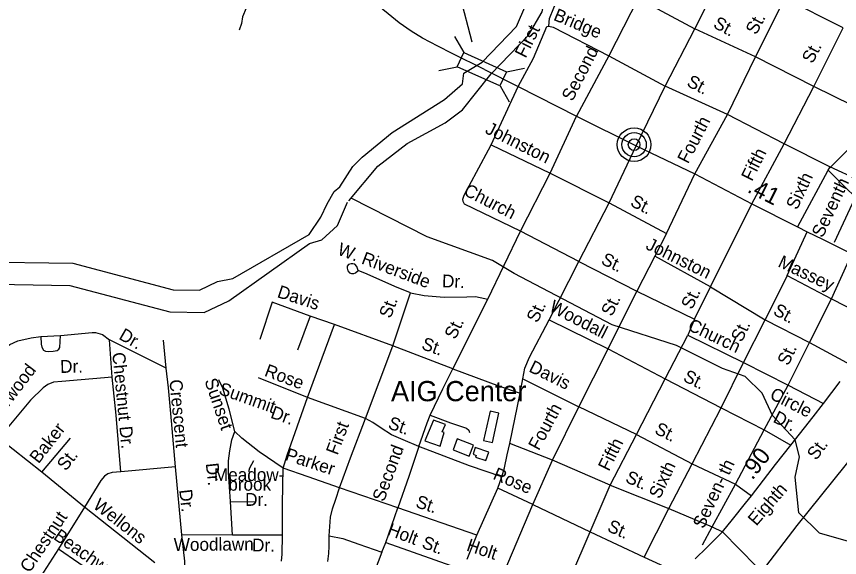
# Model space of a CAD drawing. Extents: x 2082433 to 2279600, y 546599 to 755198.
# Drawn here: x 2190033 to 2196134, y 638567 to 642580 of the extents above; entities that cross this region are included whole.
import ezdxf

# ---------------------------------------------------------------- set-up
doc = ezdxf.new("R2010")
doc.units = 0
for name, color, linetype in [('Exist Civil Demographics County Seat CELL', 7, 'Continuous'), ('Exist Cultural Educational Facility Elementary Footprint', 7, 'Continuous'), ('Exist Cultural Educational Facility Elementary Label', 7, 'Continuous'), ('Exist Hydrographic Misc Water Feature', 7, 'Continuous'), ('Exist Hydrographic River Shore', 7, 'Continuous'), ('Exist Railroad Mainline', 7, 'Continuous'), ('Exist Road Non-System Type 51', 7, 'Continuous'), ('Exist Road Non-System Type 51 Label', 7, 'Continuous'), ('Exist Road Primary NC Shield CELL', 7, 'Continuous'), ('Exist Road Primary US Label', 7, 'Continuous'), ('Exist Road Primary US Mileage Hundredths English Label', 7, 'Continuous'), ('Exist Road Primary US Structure Standard Bridge CELL', 7, 'Continuous'), ('Exist Road Primary US Structure Standard Bridge Number Label', 7, 'Continuous'), ('Exist Road Primary US UnDivided 4 Lane Attributed', 7, 'Continuous'), ('Exist Road Secondary Type 51 Attributed', 7, 'Continuous')]:
    doc.layers.add(name, color=color, linetype=linetype)

msp = doc.modelspace()

# ---------------------------------------------------------------- linework, layer by layer
at = {"layer": 'Exist Civil Demographics County Seat CELL'}
for radius in [124.7, 90, 43.3]:
    msp.add_circle((2194611.8, 641629.2), radius, dxfattribs=at)
at = {"layer": 'Exist Cultural Educational Facility Elementary Footprint'}
for points in [[(2193543.8, 639652.7), (2193495.1, 639435.2), (2193561, 639420.5), (2193609.7, 639638)], [(2193125.2, 639586.8), (2193059.3, 639433), (2193173.8, 639392.2), (2193203.5, 639494.2), (2193189.4, 639498.9), (2193213, 639553.8)], [(2193269.4, 639365.5), (2193388.1, 639319.5), (2193419.9, 639401.6), (2193301.2, 639447.7)], [(2193434, 639382.8), (2193418.3, 639332.6), (2193440.3, 639324.7), (2193435.6, 639310.6), (2193512.4, 639287.1), (2193534.4, 639348.3)]]:
    msp.add_lwpolyline(points, close=True, dxfattribs=at)
at = {"layer": 'Exist Hydrographic Misc Water Feature'}
msp.add_lwpolyline([(2198366.2, 637628.5), (2198130.8, 637929.4), (2197979.7, 638044), (2197370.7, 638249.9), (2197186.7, 638381.6), (2196908.7, 638721.8), (2196409.8, 638659.8), (2196234.7, 638676.4), (2195984.7, 638747.2), (2195833.8, 638897.8), (2195806.7, 639164), (2195838.7, 639314.3), (2195804.7, 639439.6), (2195636.7, 639620.2), (2195560.7, 639785.7), (2195434.8, 639909.6), (2195267.6, 639968.8), (2194924.8, 640139.7), (2194449.7, 640293.7), (2193721.7, 640672.6), (2193562.6, 640771), (2193078.7, 640944.9), (2192515.4, 641233.1)], dxfattribs=at)
at = {"layer": 'Exist Hydrographic River Shore'}
for points in [[(2192495.7, 641212.3), (2192712.6, 641470.3), (2192928.6, 641637.7), (2193211.5, 641789.8), (2193339.3, 641887.1), (2193551.7, 642153.2), (2193827.8, 642441.6), (2193929, 642613), (2193966, 642802.9), (2193946.7, 643039.5)], [(2192431.2, 641315.2), (2192525.5, 641467.3), (2192597, 641537.3), (2192819.1, 641719.8), (2193205.4, 641962.6), (2193339.3, 642078.8), (2193348.4, 642157.9), (2193485.1, 642240.6), (2193738.9, 642505.6), (2193807.8, 642666), (2193832.2, 642748.1), (2193792.6, 642833.3), (2193759.2, 642942.9)], [(2187017.5, 640185.6), (2187747.5, 640212.8), (2187882.6, 640255.4), (2188051.6, 640433.4), (2188257.8, 640540.8), (2189734.2, 640760.2), (2190450.9, 640749), (2191194, 640553.5), (2191389.9, 640549.5), (2191523.6, 640613.4), (2191637.1, 640636.7), (2192203, 640962.3), (2192288.2, 641090), (2192336.8, 641190.4), (2192388.6, 641281.7), (2192431.2, 641315.2)], [(2187023.6, 640021.7), (2187775.8, 640049.6), (2187972.4, 640111.7), (2188151.7, 640300.6), (2188309.2, 640382.6), (2189745, 640596), (2190428.4, 640585.3), (2191171.1, 640389.8), (2191425.5, 640384.7), (2191607.6, 640471.7), (2192206, 640895.3), (2192297.3, 640922.7), (2192412.9, 641029.2), (2192488.1, 641202.2)]]:
    msp.add_lwpolyline(points, dxfattribs=at)
at = {"layer": 'Exist Railroad Mainline'}
msp.add_lwpolyline([(2193712.3, 636147.6), (2194387.6, 636992.9), (2195069.9, 637838.8), (2195218.1, 638031.7), (2195371.2, 638218.4), (2195555.1, 638458.2), (2195821.5, 638804.2), (2196451.4, 639589.3), (2196554.1, 639710.3), (2196700.9, 639854.3), (2196946.8, 640088.3), (2197058.2, 640188), (2197212.6, 640321.8)], dxfattribs=at)
at = {"layer": 'Exist Road Non-System Type 51'}
for p, q in [((2194640.5, 642716.3), (2194423.7, 642288.4)), ((2194640.5, 642716.3), (2195060.9, 642488.9)), ((2195511.5, 642280), (2195729.7, 642716.3)), ((2196161, 642496.1), (2195729.7, 642716.3)), ((2195511.5, 642280), (2195060.9, 642488.9)), ((2195944.3, 642061.2), (2196161, 642496.1)), ((2194423.7, 642288.4), (2194184.7, 641840.3)), ((2194423.7, 642288.4), (2194842.4, 642062)), ((2195304.6, 641853.6), (2195511.5, 642280)), ((2195944.3, 642061.2), (2195511.5, 642280)), ((2193551.8, 641627.3), (2193752.3, 642060.3)), ((2195304.6, 641853.6), (2194842.4, 642062)), ((2195723.4, 641634.8), (2195944.3, 642061.2)), ((2196229.5, 641918.6), (2195944.3, 642061.2)), ((2195723.4, 641634.8), (2195304.6, 641853.6)), ((2193988.7, 641416.8), (2194184.7, 641840.3)), ((2193551.8, 641627.3), (2193988.7, 641416.8)), ((2194426.5, 641196.4), (2194626.1, 641619.9)), ((2196063.1, 641464.2), (2195723.4, 641634.8)), ((2196063.1, 641464.2), (2195823.2, 641018.8)), ((2196302.2, 641353.7), (2196063.1, 641464.2)), ((2193769.2, 640987.6), (2193988.7, 641416.8)), ((2193988.7, 641416.8), (2194426.5, 641196.4)), ((2196302.2, 641353.7), (2196095.1, 640904.4)), ((2194202.7, 640762.5), (2194426.5, 641196.4)), ((2194426.5, 641196.4), (2194852.1, 640970.1)), ((2193526.6, 640483.5), (2193769.2, 640987.6)), ((2194202.7, 640762.5), (2193769.2, 640987.6)), ((2194852.1, 640970.1), (2194766.1, 640803)), ((2195745.6, 640658.3), (2195894.6, 640982.7)), ((2196074.1, 640486.3), (2196225.8, 640819.9)), ((2193982.4, 640329.7), (2194202.7, 640762.5)), ((2194202.7, 640762.5), (2194631.9, 640541.6)), ((2194766.1, 640803), (2194631.9, 640541.6)), ((2195178.6, 640575.1), (2194766.1, 640803)), ((2195745.6, 640658.3), (2195583.4, 640329.7)), ((2195745.6, 640658.3), (2196074.1, 640486.3)), ((2195059.8, 640336), (2195178.6, 640575.1)), ((2195178.6, 640575.1), (2195583.4, 640329.7)), ((2192822.6, 640137.5), (2192953.4, 640531.1)), ((2194419.4, 640115.1), (2194631.9, 640541.6)), ((2194631.9, 640541.6), (2195059.8, 640336)), ((2191928.5, 640459.8), (2191837.6, 640184.3)), ((2192210.9, 640357.7), (2191928.5, 640459.8)), ((2193268, 639967.6), (2193526.6, 640483.5)), ((2195911.3, 640162.6), (2196074.1, 640486.3)), ((2196074.1, 640486.3), (2196400.9, 640316.4)), ((2192210.9, 640357.7), (2192117.2, 640104.6)), ((2192389.9, 640296.2), (2192210.9, 640357.7)), ((2193982.4, 640329.7), (2194419.4, 640115.1)), ((2195059.8, 640336), (2195010.8, 640215.8)), ((2195422.6, 640012.3), (2195583.4, 640329.7)), ((2195583.4, 640329.7), (2195911.3, 640162.6)), ((2192190, 639753.9), (2192389.9, 640296.2)), ((2192822.6, 640137.5), (2192389.9, 640296.2)), ((2190215, 640206.2), (2190359, 640214.6)), ((2194843, 639892.8), (2195010.8, 640215.8)), ((2195010.8, 640215.8), (2195422.6, 640012.3)), ((2190741.5, 639903.5), (2190722.6, 640182.5)), ((2191144.1, 639970.6), (2190722.6, 640182.5)), ((2191144.1, 639970.6), (2191123.9, 640179.7)), ((2195752.6, 639845.9), (2195911.3, 640162.6)), ((2195911.3, 640162.6), (2196218.5, 639995.1)), ((2192620.6, 639598.7), (2192822.6, 640137.5)), ((2193268, 639967.6), (2192822.6, 640137.5)), ((2194201.3, 639684.5), (2194419.4, 640115.1)), ((2194419.4, 640115.1), (2194843, 639892.8)), ((2195256.2, 639678.2), (2195422.6, 640012.3)), ((2195422.6, 640012.3), (2195752.6, 639845.9)), ((2192190, 639753.9), (2191826.4, 639899.1)), ((2193766.4, 639785.1), (2193786, 639892.8)), ((2193786, 639892.8), (2194201.3, 639684.5)), ((2194629.8, 639479.6), (2194843, 639892.8)), ((2194843, 639892.8), (2195256.2, 639678.2)), ((2195576.4, 639514.6), (2195752.6, 639845.9)), ((2195752.6, 639845.9), (2196016, 639709.1)), ((2193691.6, 639413.9), (2193766.4, 639785.1)), ((2192620.6, 639598.7), (2192190, 639753.9)), ((2194007.6, 639288.1), (2194201.3, 639684.5)), ((2194629.8, 639479.6), (2194201.3, 639684.5)), ((2195041.6, 639260.8), (2195256.2, 639678.2)), ((2195256.2, 639678.2), (2195576.4, 639514.6)), ((2194434.1, 639104.9), (2194629.8, 639479.6)), ((2194629.8, 639479.6), (2195041.6, 639260.8)), ((2195363.9, 639110.5), (2195576.4, 639514.6)), ((2195576.4, 639514.6), (2195773.4, 639400.5)), ((2190222, 639199.5), (2189899, 639451.2)), ((2190222, 639199.5), (2190432.5, 639451.9)), ((2194007.6, 639288.1), (2193691.6, 639413.9)), ((2191211.9, 639238.7), (2190807.9, 639202.3)), ((2191258.1, 638736.7), (2191211.9, 639238.7)), ((2193861.5, 638961.6), (2194007.6, 639288.1)), ((2194434.1, 639104.9), (2194007.6, 639288.1)), ((2194868.9, 638931.5), (2195041.6, 639260.8)), ((2195041.6, 639260.8), (2195363.9, 639110.5)), ((2190537.3, 638941.6), (2190222, 639199.5)), ((2193601.4, 639081.8), (2193630.8, 639165.7)), ((2195191.2, 638793.8), (2195363.9, 639110.5)), ((2195363.9, 639110.5), (2195481.3, 639025.4)), ((2192861.1, 638935.7), (2192428.4, 639083.5)), ((2193446.3, 638733.9), (2193601.4, 639081.8)), ((2193861.5, 638961.6), (2193601.4, 639081.8)), ((2194286.6, 638757.7), (2194434.1, 639104.9)), ((2194434.1, 639104.9), (2194868.9, 638931.5)), ((2190537.3, 638941.6), (2190345.1, 638631.9)), ((2191058.1, 638527), (2190537.3, 638941.6)), ((2191635.6, 638733.9), (2191620.9, 638982.1)), ((2191620.9, 638982.1), (2191797.1, 638979.3)), ((2192771.6, 638678.7), (2192861.1, 638935.7)), ((2193446.3, 638733.9), (2192861.1, 638935.7)), ((2193648.3, 638459.2), (2193861.5, 638961.6)), ((2193861.5, 638961.6), (2194286.6, 638757.7)), ((2194687.2, 638571), (2194868.9, 638931.5)), ((2194868.9, 638931.5), (2195191.2, 638793.8)), ((2194088, 638300.5), (2194286.6, 638757.7)), ((2194286.6, 638757.7), (2194687.2, 638571)), ((2195118.5, 638661), (2195191.2, 638793.8)), ((2195191.2, 638793.8), (2195266.4, 638758.1)), ((2191635.6, 638733.9), (2191258.1, 638736.7)), ((2192006.1, 638732.5), (2191635.6, 638733.9)), ((2193374.3, 638555.7), (2193446.3, 638733.9)), ((2190345.1, 638631.9), (2190142.3, 638317.3)), ((2190345.1, 638631.9), (2190889.7, 638257.9)), ((2192742.3, 638606), (2192771.6, 638678.7)), ((2192771.6, 638678.7), (2193336.5, 638477.4)), ((2194687.2, 638571), (2194954.9, 638445.9))]:
    msp.add_line(p, q, dxfattribs=at)
for points in [[(2192139.2, 643124.2), (2192064.3, 642996.2), (2192013.6, 642918.8), (2191941.1, 642841.5), (2191871, 642778.7), (2191805.7, 642732.8), (2191759.8, 642682), (2191736.9, 642640.9), (2191707.9, 642575.7), (2191700.6, 642527.3), (2191683.7, 642479)], [(2193979.1, 642507.9), (2193984.7, 642565.3), (2194016.9, 642643.6), (2194147.6, 642918.3)], [(2193752.3, 642060.3), (2193865.2, 642271), (2193964.4, 642504.5), (2193979.1, 642507.9)], [(2193979.1, 642507.9), (2194012.7, 642501), (2194423.7, 642288.4)], [(2195062.8, 641411.7), (2195304.6, 641853.6)], [(2193769.2, 640987.6), (2193354.7, 641188.2), (2193343.5, 641206.4), (2193342.1, 641224.6), (2193351.9, 641253.9), (2193388.2, 641322.4), (2193531.5, 641590.2), (2193551.8, 641627.3)], [(2195484.5, 641189.3), (2195723.4, 641634.8)], [(2194852.1, 640970.1), (2195062.8, 641411.7)], [(2195178.6, 640575.1), (2195484.5, 641189.3)], [(2192953.4, 640531.1), (2192838.7, 640577.2), (2192633.9, 640668.8), (2192566.8, 640695.4)], [(2192953.4, 640531.1), (2193055.4, 640511.5), (2193203.6, 640497.5), (2193371.4, 640500.3), (2193435.7, 640503.1), (2193469.3, 640496.1), (2193526.6, 640483.5)], [(2193786, 639892.8), (2193802.8, 639971.1), (2193836.3, 640052.2), (2193982.4, 640329.7)], [(2189591.4, 639700.1), (2189901.1, 640074.1), (2189945.9, 640118.9), (2189983.6, 640146.8), (2190042.4, 640174.8), (2190141.6, 640197.2), (2190215, 640206.2)], [(2190215, 640206.2), (2190216.4, 640148.9), (2190220.6, 640127.9), (2190234.6, 640105.6), (2190247.2, 640097.2), (2190272.4, 640094.4), (2190304.5, 640097.2), (2190333.9, 640102.8), (2190346.5, 640112.6), (2190354.9, 640125.1), (2190359, 640214.6)], [(2190359, 640214.6), (2190595.3, 640237), (2190619.1, 640235.6), (2190671.5, 640220.9), (2190722.6, 640182.5)], [(2191211.9, 639238.7), (2191183.3, 639581.9), (2191160.2, 639825.9), (2191144.1, 639970.6)], [(2193100.2, 639622.2), (2193194.6, 639818.7), (2193268, 639967.6)], [(2193268, 639967.6), (2193614.7, 639839), (2193766.4, 639785.1)], [(2190741.5, 639903.5), (2190368.8, 639872.1), (2190308.7, 639866.5), (2190265.4, 639851.1), (2190231.8, 639825.9), (2190136.7, 639733.7), (2189899, 639451.2)], [(2190807.9, 639202.3), (2190771.5, 639623.2), (2190741.5, 639903.5)], [(2191651.7, 639502.2), (2191611.1, 639668.6), (2191562.9, 639823.1), (2191532.1, 639886.1)], [(2192011, 639229.6), (2192039.7, 639325.4), (2192190, 639753.9)], [(2192428.4, 639083.5), (2192508.1, 639307.2), (2192620.6, 639598.7)], [(2193016.3, 639391.5), (2192898.8, 639439.1), (2192812.1, 639476.8), (2192736.6, 639527.2), (2192673.7, 639567.7), (2192620.6, 639598.7)], [(2193016.3, 639391.5), (2193076.4, 639564.9), (2193100.2, 639622.2)], [(2193100.2, 639622.2), (2193249.8, 639564.9), (2193370, 639527.2), (2193385.4, 639511.8), (2193391, 639495)], [(2191620.9, 638982.1), (2191605.5, 639200.2), (2191604.8, 639283.4), (2191614.6, 639358.9), (2191630.7, 639439.3), (2191651.7, 639502.2)], [(2192011, 639229.6), (2191831.4, 639350.5), (2191704.8, 639453.3), (2191651.7, 639502.2)], [(2193630.8, 639165.7), (2193650.4, 639231.4), (2193671.3, 639329.3), (2193691.6, 639413.9)], [(2193016.3, 639391.5), (2192940.8, 639169.2), (2192861.1, 638935.7)], [(2193630.8, 639165.7), (2193390.3, 639248.2), (2193016.3, 639391.5)], [(2192006.1, 638732.5), (2192006.1, 638964.6), (2192011, 639229.6)], [(2192428.4, 639083.5), (2192196.3, 639164.6), (2192011, 639229.6)], [(2190807.9, 639202.3), (2190741.5, 639197.4), (2190709.3, 639187.7), (2190685.5, 639170.9), (2190659, 639137.3), (2190537.3, 638941.6)], [(2192352.2, 638727.6), (2192361.3, 638865.4), (2192375.3, 638928.3), (2192401.8, 639001), (2192428.4, 639083.5)], [(2195532.4, 638108.9), (2195535.8, 638356.6), (2195541.7, 638433), (2195518.2, 638500.6), (2195266.4, 638758.1)], [(2191277.7, 638349.4), (2191281.9, 638422.1), (2191284.7, 638480.9), (2191280.5, 638539.6), (2191258.1, 638736.7)], [(2191997.7, 638539.6), (2192003.3, 638592.7), (2192006.1, 638732.5)], [(2192340.3, 638538.2), (2192349.4, 638596.2), (2192352.2, 638650.7), (2192352.2, 638727.6)], [(2192352.2, 638727.6), (2192452.9, 638709.5), (2192571.7, 638666.1), (2192742.3, 638606)], [(2192742.3, 638606), (2192527.7, 638040.4), (2192373.9, 637632.2), (2192325.6, 637519.6)]]:
    msp.add_lwpolyline(points, dxfattribs=at)
msp.add_lwpolyline([(2192566.8, 640695.4), (2192557, 640724.7), (2192541.6, 640741.5), (2192527.6, 640745.7), (2192513.6, 640745.7), (2192495.5, 640740.1), (2192485.7, 640727.5), (2192484.3, 640712.1), (2192488.5, 640694), (2192501, 640678.6), (2192517.8, 640673), (2192534.6, 640673), (2192547.2, 640678.6)], close=True, dxfattribs=at)
at = {"layer": 'Exist Road Non-System Type 51 Label'}
msp.add_lwpolyline([(2191754.6, 639205.8), (2191761.9, 639231.8), (2191793.4, 639287.8)], dxfattribs=at)
at = {"layer": 'Exist Road Primary NC Shield CELL'}
msp.add_lwpolyline([(2196048.5, 641442.8), (2196381.5, 641775.8), (2196714.5, 641442.8), (2196381.5, 641109.8)], close=True, dxfattribs=at)
at = {"layer": 'Exist Road Primary US Structure Standard Bridge CELL'}
for p, q in [((2193279.3, 642430.8), (2193348.2, 642312.1)), ((2193164.6, 642179.9), (2193300.1, 642206.7)), ((2193664.5, 642169.3), (2193800, 642196.1)), ((2193617.5, 642066.3), (2193686.4, 641947.6))]:
    msp.add_line(p, q, dxfattribs=at)
msp.add_lwpolyline([(2193348.2, 642312.1), (2193664.7, 642169.7), (2193616.6, 642064.4), (2193300.1, 642206.7)], close=True, dxfattribs=at)
at = {"layer": 'Exist Road Primary US Structure Standard Bridge Number Label'}
msp.add_line((2193410.1, 642389.1), (2192752.6, 644965.9), dxfattribs=at)
at = {"layer": 'Exist Road Primary US UnDivided 4 Lane Attributed'}
for points in [[(2193501.7, 642187), (2193264.1, 642305.4), (2193157.1, 642359.2), (2193043.7, 642418.8), (2192958.1, 642471.7), (2192870, 642532.1), (2192666.4, 642697.5), (2192493.4, 642852), (2192363.7, 642962.8), (2192273.9, 643035.8), (2192201.7, 643087.9), (2192138.3, 643129), (2192030, 643182.7), (2191912.5, 643235.6), (2191595.5, 643354), (2191552.3, 643370), (2191454.1, 643409.4), (2191371, 643448.9), (2191274.8, 643506.8)], [(2193501.7, 642187), (2193752.3, 642060.3), (2194184.7, 641840.3), (2194626.1, 641619.9)], [(2194626.1, 641619.9), (2195062.8, 641411.7), (2195484.5, 641189.3), (2195823.2, 641018.8), (2195894.6, 640982.7), (2196006.9, 640927.3), (2196225.8, 640819.9), (2196562.6, 640648.8)], [(2195063, 638558.1), (2195151.4, 638641.9), (2195266.4, 638758.1), (2195340.5, 638850.2), (2195438.3, 638969.2), (2195481.3, 639025.4), (2195659.5, 639256), (2195773.4, 639400.5), (2195938.1, 639609.5), (2196016, 639709.1), (2196138.4, 639871.6)]]:
    msp.add_lwpolyline(points, dxfattribs=at)
at = {"layer": 'Exist Road Secondary Type 51 Attributed'}
msp.add_lwpolyline([(2194626.1, 641619.9), (2194842.4, 642062), (2195060.9, 642488.9), (2195280.7, 642924.6), (2195505.1, 643370), (2195639.8, 643301.1), (2195768, 643459.8), (2195825.5, 643526.5), (2195906.2, 643597.9), (2196020.5, 643724.4), (2196073, 643799.7), (2196197.6, 643951.9), (2196328.2, 644104.1)], dxfattribs=at)

# ---------------------------------------------------------------- texts
at = {"layer": 'Exist Cultural Educational Facility Elementary Label'}
msp.add_text('AIG Center', height=150, dxfattribs=at).set_placement((2192809.6, 639726.3))
at = {"layer": 'Exist Road Non-System Type 51 Label'}
for s, rotation, p in [('Bridge', 337.37232, (2194007.6, 642555.3)), ('St.', 331.42636, (2195191, 642501.8)), ('St.', 61.80197, (2195516.5, 642437.9)), ('First', 63.62217, (2193807.2, 642265.5)), ('Second', 62.90112, (2194154.2, 641944.2)), ('St.', 62.46616, (2195934.1, 642224.4)), ('St.', 332.65101, (2194994.9, 642067.7)), ('Fourth', 62.68268, (2195011.4, 641481.7)), ('Johnston', 333.28523, (2193501, 641717.7)), ('Fifth', 63.70856, (2195486, 641351.7)), ('Sixth', 64.75423, (2195819.2, 641139.4)), ('Seventh', 64.74036, (2196009.5, 640933.1)), ('Church', 332.99012, (2193340.8, 641259.5)), ('St.', 332.9841, (2194576.2, 641178.9)), ('W. Riverside', 339.37516, (2192405.8, 640816)), ('Johnston', 333.76482, (2194690.8, 640858.5)), ('St.', 334.03321, (2194360, 640747.9)), ('Massey', 334.65852, (2195671.1, 640727.5)), ('Dr.', 357.89229, (2193186.2, 640571.8)), ('Davis', 341.99199, (2191959.9, 640499.1)), ('St.', 64.43734, (2195040.8, 640400.5)), ('St.', 68.70593, (2192805.6, 640334.9)), ('Woodall', 332.73748, (2193975.2, 640397.3)), ('St.', 64.43734, (2194447.6, 640349.7)), ('St.', 64.43734, (2193894.7, 640302.1)), ('St.', 331.27793, (2195635.3, 640373.7)), ('Church', 334.41914, (2195002.9, 640257.9)), ('Dr.', 329.95553, (2190785.5, 640191.3)), ('St.', 64.43734, (2193286.6, 640179)), ('St.', 64.43734, (2195409.7, 640158.5)), ('St.', 340.14859, (2193029.1, 640115.2)), ('Chestnut', 275.49537, (2190743.2, 640085.1)), ('St.', 64.43734, (2195754.1, 639984)), ('Dr.', 0.82246, (2190357.4, 639936.2)), ('Davis', 333.81455, (2193824.7, 639949.4)), ('Cedarwood', 52.70179, (2189790.6, 639440.3)), ('Rose', 339.45224, (2191864.8, 639916.3)), ('St.', 333.58036, (2194968.2, 639879.9)), ('Crescent', 275.59371, (2191166.5, 639883.6)), ('Sunset', 288.75805, (2191425.7, 639878.8)), ('Summit', 340.47265, (2191526.9, 639780.4)), ('Circle', 333.15806, (2195610.2, 639749)), ('Dr.', 340.47265, (2191910.3, 639605.4)), ('Fourth', 61.69783, (2193905.3, 639355.1)), ('St.', 340.14859, (2192780.8, 639527.4)), ('Dr.', 333.15806, (2195634.4, 639575.2)), ('Baker', 52.16294, (2190197.1, 639258.2)), ('Dr.', 275.49537, (2190795.9, 639537.8)), ('First', 69.40857, (2192413.2, 639321.4)), ('St.', 333.5697, (2194756.6, 639490.8)), ('Fifth', 63.59156, (2194424.6, 639201.7)), ('Parker', 341.95896, (2192019.2, 639291.7)), ('Second', 69.79097, (2192757.4, 638976.2)), ('St.', 52.16294, (2190399.6, 639203.5)), ('Dr.', 276.1636, (2191436, 639264.2)), ('Rose', 337.045, (2193558.5, 639151.7)), ('Sixth', 64.75423, (2194802.3, 638996.3)), ('Seven- th', 64.74036, (2195127.8, 638775.2)), ('St.', 336.7726, (2194540.7, 639128.4)), ('Dr.', 276.52741, (2191239.3, 639067.9)), ('Wellons', 321.97054, (2190594.2, 638940)), ('St.', 341.45912, (2192985.6, 638943)), ('Chestnut', 55.95896, (2190130.4, 638447.7)), ('Holt', 339.44982, (2192776.2, 638737.9)), ('St.', 335.82906, (2194405.7, 638766.1)), ('Beachwood', 325.06652, (2190301.3, 638708.1)), ('Woodlawn', 0.3973, (2191199.3, 638615.8)), ('Dr.', 358.86301, (2191778.5, 638613)), ('St.', 339.44982, (2193031.4, 638642.2)), ('Holt', 341.67973, (2193363, 638620))]:
    msp.add_text(s, height=95, rotation=rotation, dxfattribs=at).set_placement(p)
for s, p in [('Meadow-', (2191496.9, 639134.5)), ('brook', (2191603.3, 639062.9)), ('Dr.', (2191728.4, 638950.5))]:
    msp.add_text(s, height=95, dxfattribs=at).set_placement(p)
at = {"layer": 'Exist Road Primary US Label'}
for s, rotation, p in [('St.', 53.50535, (2195961.5, 639282.7)), ('Eighth', 49.1024, (2195517.3, 638796.4))]:
    msp.add_text(s, height=95, rotation=rotation, dxfattribs=at).set_placement(p)
at = {"layer": 'Exist Road Primary US Mileage Hundredths English Label'}
for s, rotation, p in [('.41', 333.29313, (2195443.2, 641280)), ('.90', 52.30576, (2195488.1, 639136.3))]:
    msp.add_text(s, height=125, rotation=rotation, dxfattribs=at).set_placement(p)

doc.saveas('drawing.dxf')
